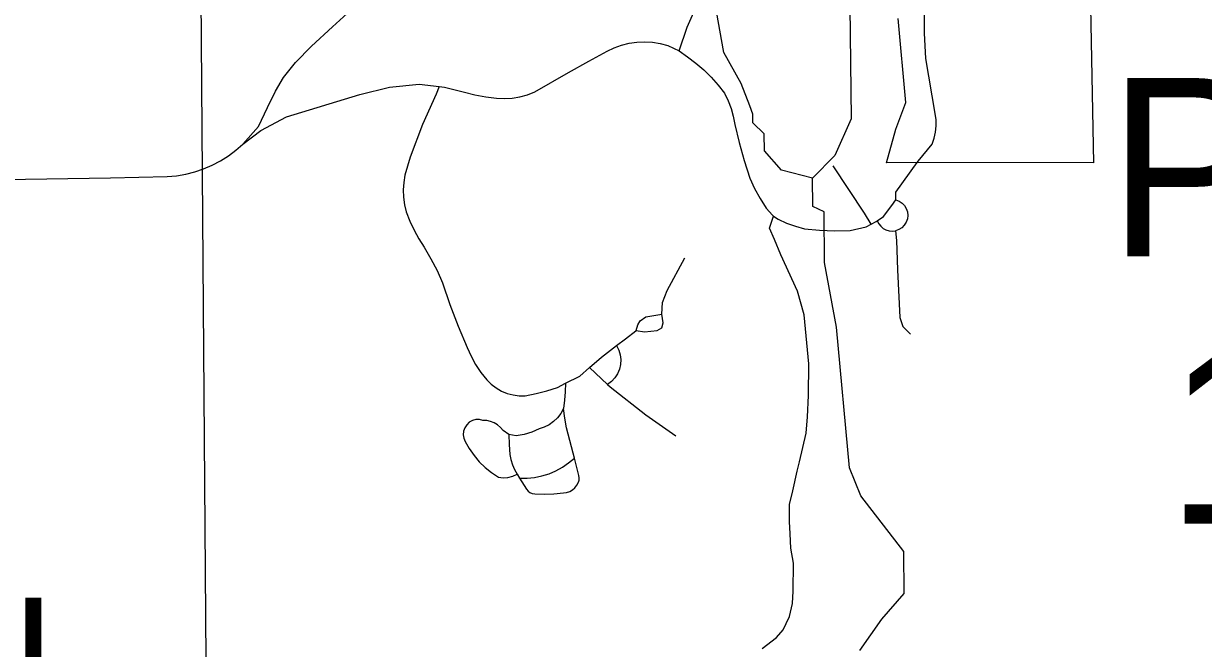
# Model space of a CAD drawing. Extents: x 23.6 to 68.7, y -63 to -29.
# Drawn here: x 49.563 to 50.225, y -49.268 to -48.917 of the extents above; entities that cross this region are included whole.
import ezdxf

# ---------------------------------------------------------------- set-up
doc = ezdxf.new("R2010")
doc.units = 0
for name, color, linetype in [('tdCoCityStreetMajor', 7, 'Continuous'), ('tdCoCorpBndry', 7, 'Continuous'), ('tdCoCorpPopTxt', 7, 'Continuous'), ('tdCoHydroRiver', 7, 'Continuous'), ('tdCoSecRdTxt', 7, 'Continuous'), ('tdCoSectLine', 7, 'Continuous'), ('tdCoSectLinePart', 7, 'Continuous'), ('tdCoStPrkRd', 7, 'Continuous')]:
    doc.layers.add(name, color=color, linetype=linetype)

msp = doc.modelspace()

# ---------------------------------------------------------------- linework, layer by layer
at = {"layer": 'tdCoCityStreetMajor'}
msp.add_lwpolyline([(50.06449, -48.99522), (50.06491, -48.99463), (50.07281, -48.98493), (50.07395, -48.98164), (50.07471, -48.97823), (50.07507, -48.97477), (50.07504, -48.97129), (50.07461, -48.96783), (50.06935, -48.93692), (50.06853, -48.92278), (50.06853, -48.85028)], dxfattribs=at)
at = {"layer": 'tdCoCorpBndry'}
msp.add_lwpolyline([(50.15935, -48.78179), (50.16336, -48.99552), (50.06466, -48.99522), (50.04713, -48.99542), (50.05254, -48.97661), (50.05812, -48.9617), (50.05384, -48.91445)], dxfattribs=at)
at = {"layer": 'tdCoHydroRiver'}
for points in [[(50.00565, -49.00416), (49.98823, -48.99962), (49.97864, -48.98867), (49.97854, -48.9792), (49.97216, -48.97296), (49.9721, -48.96822), (49.97048, -48.96351), (49.9656, -48.95093), (49.95594, -48.93367), (49.95089, -48.90531), (49.95549, -48.89263), (49.9514, -48.80744), (49.94341, -48.79805), (49.94643, -48.78539), (49.96983, -48.75988), (49.97585, -48.73298), (49.97356, -48.66828), (49.9588, -48.61793), (49.94757, -48.60069), (49.9472, -48.56754), (49.95185, -48.5596), (49.94828, -48.52175)], [(50.03257, -48.86811), (50.02652, -48.89186), (50.02738, -48.97078), (50.01814, -48.9914), (50.00565, -49.00416)], [(50.03223, -49.26907), (50.04467, -49.25157), (50.05713, -49.23722), (50.05688, -49.21355), (50.03285, -49.18224), (50.02637, -49.16653), (50.01919, -49.08768), (50.01248, -49.05144), (50.01217, -49.02303), (50.00582, -49.01994), (50.00565, -49.00416)]]:
    msp.add_lwpolyline(points, dxfattribs=at)
at = {"layer": 'tdCoSectLine'}
msp.add_lwpolyline([(49.65937, -48.50476), (49.66684, -49.49788)], dxfattribs=at)
at = {"layer": 'tdCoSectLinePart'}
msp.add_lwpolyline([(49.65937, -48.50476), (49.66684, -49.49788)], dxfattribs=at)
at = {"layer": 'tdCoStPrkRd'}
for p, q in [((49.73623, -48.91925), (49.74445, -48.91169)), ((49.93536, -48.91943), (49.94054, -48.90759)), ((49.7244, -48.9301), (49.73623, -48.91925)), ((49.93076, -48.93265), (49.93536, -48.91943)), ((49.71535, -48.93915), (49.7244, -48.9301)), ((49.88003, -48.9385), (49.89032, -48.93281)), ((49.89032, -48.93281), (49.8943, -48.93092)), ((49.8943, -48.93092), (49.89845, -48.92944)), ((49.89845, -48.92944), (49.90273, -48.92838)), ((49.90273, -48.92838), (49.9071, -48.92776)), ((49.9071, -48.92776), (49.9115, -48.92758)), ((49.9115, -48.92758), (49.9159, -48.92784)), ((49.9159, -48.92784), (49.92025, -48.92855)), ((49.92025, -48.92855), (49.92451, -48.92969)), ((49.92451, -48.92969), (49.93076, -48.93265)), ((49.93076, -48.93265), (49.93559, -48.93594)), ((49.70878, -48.94753), (49.71535, -48.93915)), ((49.86862, -48.94481), (49.88003, -48.9385)), ((49.93559, -48.93594), (49.94022, -48.93952)), ((49.94022, -48.93952), (49.94461, -48.94338)), ((49.84971, -48.95566), (49.86862, -48.94481)), ((49.94461, -48.94338), (49.94875, -48.94751)), ((49.70417, -48.95526), (49.70878, -48.94753)), ((49.75156, -48.95714), (49.76816, -48.95303)), ((49.76816, -48.95303), (49.78477, -48.95139)), ((49.78477, -48.95139), (49.79608, -48.95269)), ((49.79608, -48.95269), (49.79442, -48.95697)), ((49.79608, -48.95269), (49.79907, -48.95303)), ((49.79907, -48.95303), (49.81025, -48.95583)), ((49.94875, -48.94751), (49.95264, -48.95188)), ((49.95264, -48.95188), (49.95624, -48.95648)), ((49.69974, -48.96446), (49.70417, -48.95526)), ((49.71029, -48.96964), (49.75156, -48.95714)), ((49.79442, -48.95697), (49.78669, -48.9739)), ((49.81025, -48.95583), (49.81619, -48.95739)), ((49.81619, -48.95739), (49.82223, -48.95848)), ((49.82223, -48.95848), (49.82834, -48.95912)), ((49.82834, -48.95912), (49.83271, -48.95936)), ((49.83271, -48.95936), (49.83709, -48.95913)), ((49.83709, -48.95913), (49.84141, -48.95844)), ((49.84141, -48.95844), (49.84564, -48.95727)), ((49.84564, -48.95727), (49.84971, -48.95566)), ((49.95624, -48.95648), (49.95829, -48.96062)), ((49.69464, -48.97515), (49.69974, -48.96446)), ((49.95829, -48.96062), (49.95994, -48.96493)), ((49.95994, -48.96493), (49.96118, -48.96937)), ((49.69599, -48.97736), (49.71029, -48.96964)), ((49.96118, -48.96937), (49.962, -48.97391)), ((49.68596, -48.98493), (49.69464, -48.97515)), ((49.68596, -48.98493), (49.69599, -48.97736)), ((49.78669, -48.9739), (49.77979, -48.99232)), ((49.962, -48.97391), (49.96445, -48.98405)), ((49.68201, -48.98839), (49.68596, -48.98493)), ((49.96445, -48.98405), (49.9673, -48.99409)), ((49.67335, -48.99433), (49.6778, -48.99153)), ((49.6778, -48.99153), (49.68201, -48.98839)), ((49.77979, -48.99232), (49.77683, -49.00235)), ((49.65889, -49.00053), (49.66387, -48.99884)), ((49.66387, -48.99884), (49.6687, -48.99677)), ((49.6687, -48.99677), (49.67335, -48.99433)), ((49.9673, -48.99409), (49.97055, -49.004)), ((50.03483, -49.02368), (50.01723, -48.99721)), ((50.05242, -49.01189), (50.06449, -48.99522)), ((49.55197, -49.00482), (49.61165, -49.00383)), ((49.61165, -49.00383), (49.64338, -49.00318)), ((49.64338, -49.00318), (49.64862, -49.0027)), ((49.64862, -49.0027), (49.6538, -49.00182)), ((49.6538, -49.00182), (49.65889, -49.00053)), ((49.77683, -49.00235), (49.77617, -49.00648)), ((49.97055, -49.004), (49.97319, -49.00984)), ((49.77617, -49.00648), (49.77591, -49.01065)), ((49.77591, -49.01065), (49.77605, -49.01483)), ((49.97319, -49.00984), (49.97621, -49.01549)), ((50.05242, -49.01633), (50.05242, -49.01189)), ((49.77605, -49.01483), (49.77657, -49.01898)), ((49.77657, -49.01898), (49.77749, -49.02306)), ((49.97621, -49.01549), (49.97959, -49.02093)), ((50.04552, -49.02553), (50.05028, -49.01945)), ((50.05028, -49.01945), (50.05242, -49.01633)), ((50.05242, -49.01633), (50.05427, -49.01701)), ((50.05427, -49.01701), (50.05593, -49.01808)), ((50.05593, -49.01808), (50.0573, -49.0195)), ((50.0573, -49.0195), (50.05833, -49.02118)), ((49.77749, -49.02306), (49.77965, -49.02818)), ((49.97959, -49.02093), (49.98321, -49.02488)), ((49.98156, -49.03207), (49.98384, -49.02534)), ((49.98321, -49.02488), (49.98384, -49.02534)), ((49.98384, -49.02534), (49.98633, -49.02718)), ((50.03861, -49.02997), (50.03483, -49.02368)), ((50.04203, -49.02805), (50.04552, -49.02553)), ((50.05833, -49.02118), (50.05896, -49.02305)), ((50.05916, -49.02501), (50.05892, -49.02697)), ((50.05896, -49.02305), (50.05916, -49.02501)), ((49.77965, -49.02818), (49.78208, -49.03318)), ((49.98435, -49.03848), (49.98156, -49.03207)), ((49.98633, -49.02718), (49.99115, -49.02928)), ((49.99115, -49.02928), (49.99609, -49.03109)), ((49.99609, -49.03109), (50.00113, -49.0326)), ((50.00113, -49.0326), (50.00966, -49.03332)), ((50.02677, -49.03343), (50.03582, -49.03145)), ((50.03582, -49.03145), (50.03861, -49.02997)), ((50.03861, -49.02997), (50.0414, -49.02849)), ((50.0414, -49.02849), (50.04203, -49.02805)), ((50.04203, -49.02805), (50.04283, -49.02966)), ((50.04283, -49.02966), (50.04395, -49.03109)), ((50.04395, -49.03109), (50.04534, -49.03225)), ((50.04534, -49.03225), (50.04693, -49.03311)), ((50.0558, -49.03187), (50.05412, -49.03292)), ((50.0572, -49.03049), (50.0558, -49.03187)), ((50.05826, -49.02882), (50.0572, -49.03049)), ((50.05892, -49.02697), (50.05826, -49.02882)), ((49.78208, -49.03318), (49.78476, -49.03806)), ((49.78476, -49.03806), (49.78768, -49.04279)), ((49.98797, -49.04703), (49.98435, -49.03848)), ((50.00966, -49.03332), (50.01821, -49.03359)), ((50.01821, -49.03359), (50.02677, -49.03343)), ((50.04693, -49.03311), (50.04866, -49.03362)), ((50.04866, -49.03362), (50.05046, -49.03378)), ((50.05046, -49.03378), (50.05226, -49.03356)), ((50.05412, -49.03292), (50.05226, -49.03356)), ((50.05226, -49.03356), (50.05278, -49.03902)), ((50.05278, -49.03902), (50.05294, -49.04451)), ((49.78768, -49.04279), (49.79148, -49.04927)), ((50.05294, -49.04451), (50.05346, -49.05545)), ((49.79148, -49.04927), (49.79488, -49.05596)), ((49.92416, -49.06716), (49.93394, -49.0487)), ((49.99718, -49.06741), (49.98797, -49.04703)), ((49.79488, -49.05596), (49.79787, -49.06285)), ((50.05346, -49.05545), (50.05474, -49.08229)), ((49.79787, -49.06285), (49.80211, -49.07506)), ((49.92154, -49.07386), (49.92416, -49.06716)), ((50.00096, -49.08073), (49.99718, -49.06741)), ((49.80211, -49.07506), (49.80677, -49.08713)), ((49.92111, -49.08043), (49.92154, -49.07386)), ((49.9076, -49.08645), (49.90891, -49.08405)), ((49.90891, -49.08405), (49.91214, -49.08189)), ((49.91214, -49.08189), (49.92111, -49.08043)), ((49.92111, -49.08045), (49.92111, -49.08043)), ((49.92175, -49.08526), (49.92111, -49.08045)), ((49.92113, -49.08811), (49.92175, -49.08526)), ((50.00359, -49.10819), (50.00096, -49.08073)), ((50.05474, -49.08229), (50.05632, -49.08738)), ((49.80677, -49.08713), (49.81185, -49.09902)), ((49.90062, -49.09425), (49.90654, -49.08974)), ((49.90654, -49.08974), (49.90673, -49.0896)), ((49.90673, -49.0896), (49.9076, -49.08645)), ((49.90673, -49.0896), (49.91144, -49.09038)), ((49.91144, -49.09038), (49.91855, -49.0895)), ((49.91855, -49.0895), (49.92113, -49.08811)), ((50.05632, -49.08738), (50.06068, -49.09162)), ((49.81185, -49.09902), (49.81396, -49.10394)), ((49.88714, -49.10461), (49.89566, -49.09806)), ((49.89566, -49.09806), (49.90062, -49.09425)), ((49.89566, -49.09806), (49.89693, -49.10051)), ((49.81396, -49.10394), (49.81651, -49.10865)), ((49.88049, -49.11036), (49.88714, -49.10461)), ((49.89693, -49.10051), (49.89774, -49.10315)), ((49.89774, -49.10315), (49.89809, -49.10589)), ((49.81651, -49.10865), (49.81949, -49.1131)), ((49.87498, -49.11513), (49.88049, -49.11036)), ((49.88049, -49.11036), (49.89062, -49.11983)), ((49.89732, -49.11133), (49.89624, -49.11387)), ((49.89794, -49.10864), (49.89732, -49.11133)), ((49.89809, -49.10589), (49.89794, -49.10864)), ((50.00342, -49.12611), (50.00359, -49.10819)), ((49.81949, -49.1131), (49.82286, -49.11726)), ((49.82286, -49.11726), (49.8253, -49.1197)), ((49.86709, -49.11917), (49.87498, -49.11513)), ((49.89284, -49.11819), (49.89062, -49.11983)), ((49.89473, -49.11618), (49.89284, -49.11819)), ((49.89624, -49.11387), (49.89473, -49.11618)), ((49.8253, -49.1197), (49.82803, -49.12179)), ((49.82803, -49.12179), (49.83102, -49.12351)), ((49.83102, -49.12351), (49.83421, -49.12483)), ((49.83421, -49.12483), (49.83754, -49.12571)), ((49.8444, -49.12614), (49.85049, -49.12487)), ((49.85049, -49.12487), (49.85652, -49.12333)), ((49.85652, -49.12333), (49.86248, -49.12154)), ((49.86248, -49.12154), (49.86709, -49.11917)), ((49.86691, -49.12394), (49.86649, -49.12869)), ((49.86709, -49.11917), (49.86691, -49.12394)), ((49.89062, -49.11983), (49.89214, -49.12125)), ((49.89214, -49.12125), (49.91215, -49.13695)), ((49.83754, -49.12571), (49.84095, -49.12615)), ((49.84095, -49.12615), (49.8444, -49.12614)), ((49.86649, -49.12869), (49.86583, -49.13342)), ((50.00293, -49.13794), (50.00342, -49.12611)), ((49.86255, -49.13857), (49.86035, -49.1407)), ((49.86439, -49.13612), (49.86255, -49.13857)), ((49.86583, -49.13342), (49.86439, -49.13612)), ((49.86656, -49.13879), (49.86583, -49.13342)), ((49.91215, -49.13695), (49.92897, -49.1486)), ((50.00211, -49.14715), (50.00293, -49.13794)), ((49.81045, -49.14413), (49.8098, -49.14602)), ((49.81153, -49.14245), (49.81045, -49.14413)), ((49.81299, -49.14108), (49.81153, -49.14245)), ((49.81474, -49.1401), (49.81299, -49.14108)), ((49.81667, -49.13958), (49.81474, -49.1401)), ((49.81867, -49.13954), (49.81667, -49.13958)), ((49.82062, -49.13999), (49.81867, -49.13954)), ((49.82281, -49.14012), (49.82062, -49.13999)), ((49.82494, -49.1406), (49.82281, -49.14012)), ((49.82698, -49.1414), (49.82494, -49.1406)), ((49.82885, -49.14252), (49.82698, -49.1414)), ((49.83053, -49.14393), (49.82885, -49.14252)), ((49.83196, -49.14558), (49.83053, -49.14393)), ((49.85219, -49.14476), (49.84807, -49.14655)), ((49.85511, -49.14383), (49.85219, -49.14476)), ((49.85785, -49.14247), (49.85511, -49.14383)), ((49.86035, -49.1407), (49.85785, -49.14247)), ((49.86764, -49.1441), (49.86656, -49.13879)), ((49.87126, -49.15841), (49.86764, -49.1441)), ((49.8098, -49.14602), (49.80964, -49.14802)), ((49.80964, -49.14802), (49.80996, -49.14999)), ((49.80996, -49.14999), (49.81076, -49.15183)), ((49.81076, -49.15183), (49.81302, -49.15585)), ((49.83525, -49.14788), (49.83196, -49.14558)), ((49.83525, -49.14788), (49.83532, -49.15348)), ((49.83936, -49.14871), (49.83525, -49.14788)), ((49.84377, -49.14787), (49.83936, -49.14871)), ((49.84807, -49.14655), (49.84377, -49.14787)), ((49.99833, -49.16326), (50.00211, -49.14715)), ((49.81302, -49.15585), (49.81566, -49.15964)), ((49.83532, -49.15348), (49.83575, -49.15906)), ((49.87199, -49.16118), (49.87126, -49.15841)), ((49.81566, -49.15964), (49.81863, -49.16317)), ((49.81863, -49.16317), (49.82192, -49.1664)), ((49.83575, -49.15906), (49.8363, -49.16201)), ((49.8363, -49.16201), (49.83717, -49.16489)), ((49.83717, -49.16489), (49.83836, -49.16764)), ((49.86532, -49.16628), (49.86878, -49.1639)), ((49.86878, -49.1639), (49.87199, -49.16118)), ((49.87455, -49.1709), (49.87199, -49.16118)), ((49.99711, -49.16852), (49.99833, -49.16326)), ((49.82192, -49.1664), (49.8255, -49.16932)), ((49.8255, -49.16932), (49.82933, -49.17189)), ((49.82933, -49.17189), (49.83203, -49.17214)), ((49.83473, -49.17195), (49.83737, -49.17131)), ((49.83737, -49.17131), (49.83986, -49.17024)), ((49.83836, -49.16764), (49.83986, -49.17024)), ((49.83986, -49.17024), (49.84124, -49.17244)), ((49.84962, -49.17203), (49.85374, -49.17119)), ((49.85374, -49.17119), (49.85776, -49.16995)), ((49.85776, -49.16995), (49.86163, -49.1683)), ((49.86163, -49.1683), (49.86532, -49.16628)), ((49.87474, -49.17218), (49.87455, -49.1709)), ((49.99455, -49.17954), (49.99711, -49.16852)), ((49.83203, -49.17214), (49.83473, -49.17195)), ((49.84124, -49.17244), (49.84512, -49.17863)), ((49.84124, -49.17244), (49.84544, -49.17245)), ((49.84544, -49.17245), (49.84962, -49.17203)), ((49.87097, -49.17898), (49.87234, -49.17778)), ((49.87234, -49.17778), (49.87344, -49.17633)), ((49.87344, -49.17633), (49.87422, -49.17468)), ((49.87422, -49.17468), (49.87463, -49.17346)), ((49.87463, -49.17346), (49.87474, -49.17218)), ((49.84512, -49.17863), (49.84598, -49.17971)), ((49.84598, -49.17971), (49.84708, -49.18054)), ((49.84708, -49.18054), (49.84835, -49.18107)), ((49.84835, -49.18107), (49.84972, -49.18126)), ((49.84972, -49.18126), (49.8551, -49.18145)), ((49.8551, -49.18145), (49.86048, -49.18123)), ((49.86048, -49.18123), (49.86583, -49.1806)), ((49.86583, -49.1806), (49.86764, -49.18042)), ((49.86764, -49.18042), (49.86938, -49.17987)), ((49.86938, -49.17987), (49.87097, -49.17898)), ((49.99274, -49.18727), (49.99455, -49.17954)), ((49.99274, -49.19664), (49.99274, -49.18727)), ((49.99313, -49.2037), (49.99274, -49.19664)), ((49.99356, -49.2116), (49.99313, -49.2037)), ((49.99504, -49.22015), (49.99356, -49.2116)), ((49.99488, -49.23576), (49.99504, -49.22015)), ((49.99438, -49.24283), (49.99488, -49.23576)), ((49.99274, -49.25007), (49.99438, -49.24283)), ((49.99093, -49.25401), (49.99274, -49.25007)), ((49.9855, -49.2619), (49.98912, -49.25747)), ((49.98912, -49.25747), (49.99093, -49.25401)), ((49.97745, -49.26799), (49.9855, -49.2619))]:
    msp.add_line(p, q, dxfattribs=at)

# ---------------------------------------------------------------- texts
at = {"layer": 'tdCoCorpPopTxt'}
for s, p in [('POP.', (50.1714, -49.04793)), ('110', (50.20447, -49.19793))]:
    msp.add_text(s, height=0.1, dxfattribs=at).set_placement(p)
at = {"layer": 'tdCoSecRdTxt'}
msp.add_text('QUEENS AVE', height=0.08, rotation=90, dxfattribs=at).set_placement((49.57269, -49.93047))

doc.saveas('drawing.dxf')
